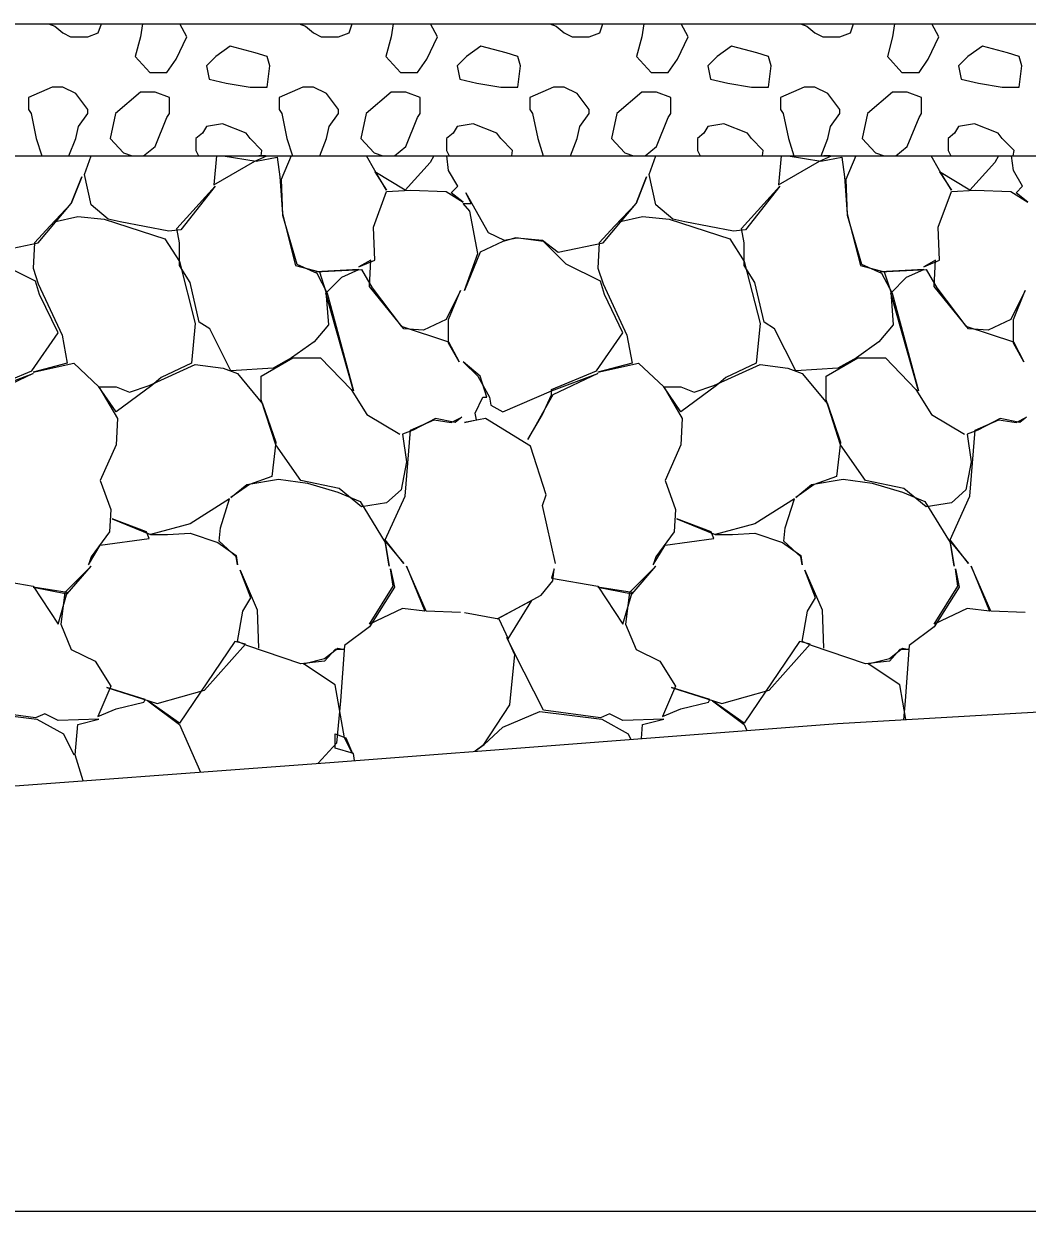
# Model space of a CAD drawing. Extents: x -26 to 4781, y -31 to 24738.
# Drawn here: x 2271.42 to 2279.03, y 8000 to 8009 of the extents above; entities that cross this region are included whole.
import ezdxf

# ---------------------------------------------------------------- set-up
doc = ezdxf.new("R2010")
doc.units = 0
for name, color, linetype in [('DESIGN - SHEET - Light Grid', 7, 'Continuous'), ('DESIGN - TRANSPORTATION - Proposed Layout Patterning', 7, 'Continuous'), ('GEOTECHNICAL – SCRATCH – Level 1', 7, 'Continuous'), ('SURVEY - GROUND - Top of Ground', 7, 'Continuous')]:
    doc.layers.add(name, color=color, linetype=linetype)

msp = doc.modelspace()

# ---------------------------------------------------------------- linework, layer by layer
at = {"layer": 'DESIGN - SHEET - Light Grid'}
msp.add_line((2000, 8000), (2300, 8000), dxfattribs=at)
at = {"layer": 'DESIGN - TRANSPORTATION - Proposed Layout Patterning'}
for p, q in [((2272.3226, 8009), (2272.3073, 8008.9006)), ((2274.2226, 8009), (2274.2073, 8008.9006)), ((2276.1226, 8009), (2276.1073, 8008.9006)), ((2278.0226, 8009), (2278.0073, 8008.9006)), ((2272.3073, 8008.4806), (2272.1173, 8008.3206)), ((2274.2073, 8008.4806), (2274.0173, 8008.3206)), ((2276.1073, 8008.4806), (2275.9173, 8008.3206)), ((2278.0073, 8008.4806), (2277.8173, 8008.3206)), ((2271.4573, 8008.3506), (2271.4773, 8008.3206)), ((2273.3573, 8008.3506), (2273.3773, 8008.3206)), ((2275.2573, 8008.3506), (2275.2773, 8008.3206)), ((2277.1573, 8008.3506), (2277.1773, 8008.3206))]:
    msp.add_line(p, q, dxfattribs=at)
for points in [[(2271.6088, 8009), (2271.6573, 8008.9806), (2271.7173, 8008.9306)], [(2271.7173, 8008.9306), (2271.7773, 8008.9006), (2271.9073, 8008.9006), (2271.9873, 8008.9306), (2272.0104, 8009)], [(2272.3073, 8008.9006), (2272.2673, 8008.7506), (2272.3773, 8008.6306), (2272.5073, 8008.6306), (2272.5773, 8008.7306), (2272.6573, 8008.9006), (2272.6042, 8009)], [(2273.5088, 8009), (2273.5573, 8008.9806), (2273.6173, 8008.9306)], [(2273.6173, 8008.9306), (2273.6773, 8008.9006), (2273.8073, 8008.9006), (2273.8873, 8008.9306), (2273.9104, 8009)], [(2274.2073, 8008.9006), (2274.1673, 8008.7506), (2274.2773, 8008.6306), (2274.4073, 8008.6306), (2274.4773, 8008.7306), (2274.5573, 8008.9006), (2274.5042, 8009)], [(2275.4088, 8009), (2275.4573, 8008.9806), (2275.5173, 8008.9306)], [(2275.5173, 8008.9306), (2275.5773, 8008.9006), (2275.7073, 8008.9006), (2275.7873, 8008.9306), (2275.8104, 8009)], [(2276.1073, 8008.9006), (2276.0673, 8008.7506), (2276.1773, 8008.6306), (2276.3073, 8008.6306), (2276.3773, 8008.7306), (2276.4573, 8008.9006), (2276.4042, 8009)], [(2277.3088, 8009), (2277.3573, 8008.9806), (2277.4173, 8008.9306)], [(2277.4173, 8008.9306), (2277.4773, 8008.9006), (2277.6073, 8008.9006), (2277.6873, 8008.9306), (2277.7104, 8009)], [(2278.0073, 8008.9006), (2277.9673, 8008.7506), (2278.0773, 8008.6306), (2278.2073, 8008.6306), (2278.2773, 8008.7306), (2278.3573, 8008.9006), (2278.3042, 8009)], [(2273.2673, 8008.7506), (2273.1773, 8008.7806), (2272.9873, 8008.8306), (2272.8773, 8008.7506), (2272.8073, 8008.6806), (2272.8273, 8008.5806), (2272.9573, 8008.5506), (2273.1373, 8008.5206), (2273.2673, 8008.5206), (2273.2873, 8008.6806), (2273.2673, 8008.7506)], [(2275.1673, 8008.7506), (2275.0773, 8008.7806), (2274.8873, 8008.8306), (2274.7773, 8008.7506), (2274.7073, 8008.6806), (2274.7273, 8008.5806), (2274.8573, 8008.5506), (2275.0373, 8008.5206), (2275.1673, 8008.5206), (2275.1873, 8008.6806), (2275.1673, 8008.7506)], [(2277.0673, 8008.7506), (2276.9773, 8008.7806), (2276.7873, 8008.8306), (2276.6773, 8008.7506), (2276.6073, 8008.6806), (2276.6273, 8008.5806), (2276.7573, 8008.5506), (2276.9373, 8008.5206), (2277.0673, 8008.5206), (2277.0873, 8008.6806), (2277.0673, 8008.7506)], [(2278.9673, 8008.7506), (2278.8773, 8008.7806), (2278.6873, 8008.8306), (2278.5773, 8008.7506), (2278.5073, 8008.6806), (2278.5273, 8008.5806), (2278.6573, 8008.5506), (2278.8373, 8008.5206), (2278.9673, 8008.5206), (2278.9873, 8008.6806), (2278.9673, 8008.7506)], [(2271.7173, 8008.5206), (2271.6573, 8008.5206), (2271.6373, 8008.5206), (2271.4573, 8008.4406), (2271.4573, 8008.3506)], [(2271.9073, 8008.3206), (2271.9073, 8008.3506), (2271.8173, 8008.4706), (2271.7173, 8008.5206)], [(2272.5273, 8008.3206), (2272.5273, 8008.4406), (2272.4173, 8008.4806), (2272.3073, 8008.4806)], [(2273.6173, 8008.5206), (2273.5573, 8008.5206), (2273.5373, 8008.5206), (2273.3573, 8008.4406), (2273.3573, 8008.3506)], [(2273.8073, 8008.3206), (2273.8073, 8008.3506), (2273.7173, 8008.4706), (2273.6173, 8008.5206)], [(2274.4273, 8008.3206), (2274.4273, 8008.4406), (2274.3173, 8008.4806), (2274.2073, 8008.4806)], [(2275.5173, 8008.5206), (2275.4573, 8008.5206), (2275.4373, 8008.5206), (2275.2573, 8008.4406), (2275.2573, 8008.3506)], [(2275.7073, 8008.3206), (2275.7073, 8008.3506), (2275.6173, 8008.4706), (2275.5173, 8008.5206)], [(2276.3273, 8008.3206), (2276.3273, 8008.4406), (2276.2173, 8008.4806), (2276.1073, 8008.4806)], [(2277.4173, 8008.5206), (2277.3573, 8008.5206), (2277.3373, 8008.5206), (2277.1573, 8008.4406), (2277.1573, 8008.3506)], [(2277.6073, 8008.3206), (2277.6073, 8008.3506), (2277.5173, 8008.4706), (2277.4173, 8008.5206)], [(2278.2273, 8008.3206), (2278.2273, 8008.4406), (2278.1173, 8008.4806), (2278.0073, 8008.4806)], [(2271.4773, 8008.3206), (2271.5173, 8008.1306), (2271.5585, 8008)], [(2271.765, 8008), (2271.8173, 8008.1306), (2271.8373, 8008.2206), (2271.9073, 8008.3206)], [(2272.1173, 8008.3206), (2272.0773, 8008.1306), (2272.1773, 8008.0206), (2272.2442, 8008)], [(2272.331, 8008), (2272.4173, 8008.0706), (2272.5073, 8008.2906), (2272.5273, 8008.3206)], [(2273.3773, 8008.3206), (2273.4173, 8008.1306), (2273.4585, 8008)], [(2273.665, 8008), (2273.7173, 8008.1306), (2273.7373, 8008.2206), (2273.8073, 8008.3206)], [(2274.0173, 8008.3206), (2273.9773, 8008.1306), (2274.0773, 8008.0206), (2274.1442, 8008)], [(2274.231, 8008), (2274.3173, 8008.0706), (2274.4073, 8008.2906), (2274.4273, 8008.3206)], [(2275.2773, 8008.3206), (2275.3173, 8008.1306), (2275.3585, 8008)], [(2275.565, 8008), (2275.6173, 8008.1306), (2275.6373, 8008.2206), (2275.7073, 8008.3206)], [(2275.9173, 8008.3206), (2275.8773, 8008.1306), (2275.9773, 8008.0206), (2276.0442, 8008)], [(2276.131, 8008), (2276.2173, 8008.0706), (2276.3073, 8008.2906), (2276.3273, 8008.3206)], [(2277.1773, 8008.3206), (2277.2173, 8008.1306), (2277.2585, 8008)], [(2277.465, 8008), (2277.5173, 8008.1306), (2277.5373, 8008.2206), (2277.6073, 8008.3206)], [(2277.8173, 8008.3206), (2277.7773, 8008.1306), (2277.8773, 8008.0206), (2277.9442, 8008)], [(2278.031, 8008), (2278.1173, 8008.0706), (2278.2073, 8008.2906), (2278.2273, 8008.3206)], [(2273.1073, 8008.1706), (2272.9273, 8008.2406), (2272.8073, 8008.2206), (2272.7773, 8008.1706), (2272.7273, 8008.1306), (2272.7273, 8008.0406), (2272.7476, 8008)], [(2275.0073, 8008.1706), (2274.8273, 8008.2406), (2274.7073, 8008.2206), (2274.6773, 8008.1706), (2274.6273, 8008.1306), (2274.6273, 8008.0406), (2274.6476, 8008)], [(2276.9073, 8008.1706), (2276.7273, 8008.2406), (2276.6073, 8008.2206), (2276.5773, 8008.1706), (2276.5273, 8008.1306), (2276.5273, 8008.0406), (2276.5476, 8008)], [(2278.8073, 8008.1706), (2278.6273, 8008.2406), (2278.5073, 8008.2206), (2278.4773, 8008.1706), (2278.4273, 8008.1306), (2278.4273, 8008.0406), (2278.4476, 8008)], [(2273.2218, 8008), (2273.2273, 8008.0406), (2273.1373, 8008.1306), (2273.1073, 8008.1706)], [(2275.1218, 8008), (2275.1273, 8008.0406), (2275.0373, 8008.1306), (2275.0073, 8008.1706)], [(2277.0218, 8008), (2277.0273, 8008.0406), (2276.9373, 8008.1306), (2276.9073, 8008.1706)], [(2278.9218, 8008), (2278.9273, 8008.0406), (2278.8373, 8008.1306), (2278.8073, 8008.1706)], [(2272.9348, 8008), (2273.1825, 8007.9587), (2273.3425, 8007.9887), (2273.3625, 8007.8387), (2273.3825, 8007.5587), (2273.4825, 8007.1687), (2273.6625, 8007.1187), (2273.7125, 8006.9687), (2273.7325, 8006.7187), (2273.6225, 8006.5887), (2273.4525, 8006.4687), (2273.3125, 8006.3887), (2272.9925, 8006.3687), (2272.8325, 8006.6887), (2272.7525, 8006.7387), (2272.6825, 8007.0387), (2272.6025, 8007.1687), (2272.6025, 8007.3387), (2272.5825, 8007.4487), (2272.8725, 8007.7687), (2272.6125, 8007.4387), (2272.5225, 8007.4287), (2272.1525, 8007.4987), (2272.0625, 8007.5187), (2271.9325, 8007.6287), (2271.8825, 8007.8587), (2271.9325, 8007.9987), (2271.9321, 8008)], [(2272.8819, 8008), (2272.8825, 8007.9987), (2272.8625, 8007.7787), (2273.1725, 8007.9587), (2273.2633, 8008)], [(2273.2547, 8008), (2273.2525, 8007.9987), (2273.2051, 8008)], [(2273.448, 8008), (2273.3725, 8007.8187), (2273.3825, 8007.5487), (2273.4925, 8007.1787), (2273.6425, 8007.1087), (2273.7225, 8006.9587), (2273.9225, 8006.2187), (2273.7125, 8006.9587), (2273.8325, 8007.0787), (2273.9625, 8007.1387), (2273.6325, 8007.1187), (2273.9825, 8007.1387), (2274.0625, 8006.9987), (2274.2825, 8006.7087), (2274.6425, 8006.5887), (2274.7225, 8006.4387), (2274.6425, 8006.5787), (2274.6425, 8006.7587), (2274.7325, 8006.9787), (2274.6225, 8006.7587), (2274.4525, 8006.6787), (2274.3025, 8006.6887), (2274.0425, 8007.0087), (2274.0525, 8007.2087), (2273.9625, 8007.1587), (2274.0825, 8007.2087), (2274.0725, 8007.4587), (2274.1725, 8007.7287), (2274.3525, 8007.7387), (2274.6225, 8007.7287), (2274.7525, 8007.6487), (2274.6625, 8007.7187), (2274.7125, 8007.7687), (2274.6425, 8007.8887), (2274.628, 8008)], [(2274.5298, 8008), (2274.5025, 8007.9487), (2274.3125, 8007.7387), (2274.0825, 8007.8787), (2274.1725, 8007.7387), (2274.0825, 8007.8887), (2274.0196, 8008)], [(2277.2148, 8008), (2277.4625, 8007.9587), (2277.6225, 8007.9887), (2277.6425, 8007.8387), (2277.6625, 8007.5587), (2277.7625, 8007.1687), (2277.9425, 8007.1187), (2277.9925, 8006.9687), (2278.0125, 8006.7187), (2277.9025, 8006.5887), (2277.7325, 8006.4687), (2277.5925, 8006.3887), (2277.2725, 8006.3687), (2277.1125, 8006.6887), (2277.0325, 8006.7387), (2276.9625, 8007.0387), (2276.8825, 8007.1687), (2276.8825, 8007.3387), (2276.8625, 8007.4487), (2277.1525, 8007.7687), (2276.8925, 8007.4387), (2276.8025, 8007.4287), (2276.4325, 8007.4987), (2276.3425, 8007.5187), (2276.2125, 8007.6287), (2276.1625, 8007.8587), (2276.2125, 8007.9987), (2276.2121, 8008)], [(2277.1619, 8008), (2277.1625, 8007.9987), (2277.1425, 8007.7787), (2277.4525, 8007.9587), (2277.5433, 8008)], [(2277.5347, 8008), (2277.5325, 8007.9987), (2277.4851, 8008)], [(2277.728, 8008), (2277.6525, 8007.8187), (2277.6625, 8007.5487), (2277.7725, 8007.1787), (2277.9225, 8007.1087), (2278.0025, 8006.9587), (2278.2025, 8006.2187), (2277.9925, 8006.9587), (2278.1125, 8007.0787), (2278.2425, 8007.1387), (2277.9125, 8007.1187), (2278.2625, 8007.1387), (2278.3425, 8006.9987), (2278.5625, 8006.7087), (2278.9225, 8006.5887), (2279.0025, 8006.4387), (2278.9225, 8006.5787), (2278.9225, 8006.7587), (2279.0125, 8006.9787), (2278.9025, 8006.7587), (2278.7325, 8006.6787), (2278.5825, 8006.6887), (2278.3225, 8007.0087), (2278.3325, 8007.2087), (2278.2425, 8007.1587), (2278.3625, 8007.2087), (2278.3525, 8007.4587), (2278.4525, 8007.7287), (2278.6325, 8007.7387), (2278.9025, 8007.7287), (2279.0325, 8007.6487), (2278.9425, 8007.7187), (2278.9925, 8007.7687), (2278.9225, 8007.8887), (2278.908, 8008)], [(2278.8098, 8008), (2278.7825, 8007.9487), (2278.5925, 8007.7387), (2278.3625, 8007.8787), (2278.4525, 8007.7387), (2278.3625, 8007.8887), (2278.2996, 8008)], [(2271.1925, 8007.2687), (2271.5325, 8007.3387), (2271.7825, 8007.6387), (2271.8625, 8007.8387), (2271.7825, 8007.6387), (2271.6225, 8007.4687), (2271.5025, 8007.3387), (2271.4925, 8007.1487), (2271.5325, 8007.0287), (2271.7125, 8006.6387), (2271.7525, 8006.4287), (2271.4925, 8006.3587), (2271.8025, 8006.4287), (2271.9925, 8006.2487), (2272.1325, 8006.0087), (2272.1225, 8005.8087), (2272.0025, 8005.5387), (2272.0825, 8005.3187), (2272.0725, 8005.1487), (2271.9325, 8004.9587), (2271.9125, 8004.8987), (2272.0025, 8005.0487), (2272.3725, 8005.0987), (2272.3525, 8005.1487), (2272.0925, 8005.2487), (2272.3825, 8005.1287), (2272.5125, 8005.1287), (2272.6825, 8005.1387), (2272.8925, 8005.0687), (2273.0325, 8004.9687), (2273.0425, 8004.8987), (2273.0325, 8004.9587), (2272.9025, 8005.0787), (2272.9125, 8005.1787), (2272.9825, 8005.3987), (2272.6825, 8005.2087), (2272.3825, 8005.1287)], [(2275.4525, 8004.9087), (2275.3525, 8005.3487), (2275.3825, 8005.4287), (2275.2625, 8005.7987), (2274.9225, 8006.0087), (2274.7625, 8005.9787), (2274.8525, 8005.9987), (2274.8425, 8006.0487), (2274.9025, 8006.1687), (2274.9325, 8006.1687), (2274.8825, 8006.3287), (2274.7525, 8006.4387), (2274.8625, 8006.3287), (2274.9525, 8006.1687), (2274.9625, 8006.1087), (2275.0525, 8006.0587), (2275.4225, 8006.2187), (2275.7725, 8006.3487), (2275.4325, 8006.1887), (2275.3525, 8006.0487), (2275.2425, 8005.8487), (2275.3525, 8006.0387), (2275.4225, 8006.1887), (2275.4225, 8006.2287), (2275.7625, 8006.3687), (2275.9625, 8006.6587), (2275.8225, 8006.9487), (2275.7925, 8007.0487), (2275.5325, 8007.1787), (2275.4525, 8007.2587), (2275.3625, 8007.3487), (2275.1525, 8007.3787), (2275.0525, 8007.3487), (2274.8825, 8007.2687), (2274.7625, 8006.9787), (2274.8625, 8007.2587), (2274.8025, 8007.5787), (2274.7525, 8007.6387), (2274.8125, 8007.6387), (2274.7725, 8007.7187), (2274.9425, 8007.4187), (2275.0625, 8007.3587), (2275.1625, 8007.3787), (2275.3525, 8007.3587), (2275.4725, 8007.2687), (2275.8125, 8007.3387), (2276.0625, 8007.6387), (2276.1425, 8007.8387), (2276.0625, 8007.6387), (2275.9025, 8007.4687), (2275.7825, 8007.3387), (2275.7725, 8007.1487), (2275.8125, 8007.0287), (2275.9925, 8006.6387), (2276.0325, 8006.4287), (2275.7725, 8006.3587), (2276.0825, 8006.4287), (2276.2725, 8006.2487), (2276.4125, 8006.0087), (2276.4025, 8005.8087), (2276.2825, 8005.5387), (2276.3625, 8005.3187), (2276.3525, 8005.1487), (2276.2125, 8004.9587), (2276.1925, 8004.8987), (2276.2825, 8005.0487), (2276.6525, 8005.0987), (2276.6325, 8005.1487), (2276.3725, 8005.2487), (2276.6625, 8005.1287), (2276.7925, 8005.1287), (2276.9625, 8005.1387), (2277.1725, 8005.0687), (2277.3125, 8004.9687), (2277.3225, 8004.8987), (2277.3125, 8004.9587), (2277.1825, 8005.0787), (2277.1925, 8005.1787), (2277.2625, 8005.3987), (2276.9625, 8005.2087), (2276.6625, 8005.1287)], [(2271.6525, 8007.4987), (2271.8325, 8007.5387), (2272.0325, 8007.5187), (2272.4925, 8007.3687), (2272.6025, 8007.1987), (2272.7225, 8006.7287), (2272.6925, 8006.4287), (2272.4625, 8006.3187), (2272.3925, 8006.2587), (2272.1225, 8006.0587), (2271.9925, 8006.2487), (2272.1225, 8006.2487), (2272.2225, 8006.2087), (2272.3725, 8006.2587), (2272.7225, 8006.4187), (2272.9325, 8006.3887), (2273.0425, 8006.3487), (2273.2325, 8006.1187), (2273.3325, 8005.8287), (2273.3025, 8005.5687), (2273.1325, 8005.5087), (2272.9925, 8005.4087), (2273.1125, 8005.5087), (2273.3525, 8005.5487), (2273.5725, 8005.5187), (2273.8025, 8005.4487), (2273.9725, 8005.3787), (2274.1625, 8005.0687), (2274.1925, 8004.8887), (2274.1625, 8005.0787), (2274.3025, 8004.9087), (2274.1625, 8005.0887), (2274.3125, 8005.4187), (2274.3525, 8005.9187), (2274.5325, 8005.9987), (2274.6625, 8005.9787), (2274.7425, 8006.0187), (2274.6925, 8005.9787), (2274.5425, 8006.0087), (2274.3725, 8005.9187), (2274.2925, 8005.8887), (2274.3225, 8005.6787), (2274.2825, 8005.4687), (2274.1725, 8005.3687), (2273.9825, 8005.3387), (2273.8125, 8005.4787), (2273.5225, 8005.5387), (2273.3325, 8005.8087), (2273.2225, 8006.1487), (2273.2225, 8006.3287), (2273.4625, 8006.4687), (2273.6725, 8006.4687), (2273.9025, 8006.2287), (2274.0225, 8006.0387), (2274.2725, 8005.8887)], [(2275.9325, 8007.4987), (2276.1125, 8007.5387), (2276.3125, 8007.5187), (2276.7725, 8007.3687), (2276.8825, 8007.1987), (2277.0025, 8006.7287), (2276.9725, 8006.4287), (2276.7425, 8006.3187), (2276.6725, 8006.2587), (2276.4025, 8006.0587), (2276.2725, 8006.2487), (2276.4025, 8006.2487), (2276.5025, 8006.2087), (2276.6525, 8006.2587), (2277.0025, 8006.4187), (2277.2125, 8006.3887), (2277.3225, 8006.3487), (2277.5125, 8006.1187), (2277.6125, 8005.8287), (2277.5825, 8005.5687), (2277.4125, 8005.5087), (2277.2725, 8005.4087), (2277.3925, 8005.5087), (2277.6325, 8005.5487), (2277.8525, 8005.5187), (2278.0825, 8005.4487), (2278.2525, 8005.3787), (2278.4425, 8005.0687), (2278.4725, 8004.8887), (2278.4425, 8005.0787), (2278.5825, 8004.9087), (2278.4425, 8005.0887), (2278.5925, 8005.4187), (2278.6325, 8005.9187), (2278.8125, 8005.9987), (2278.9425, 8005.9787), (2279.0225, 8006.0187), (2278.9725, 8005.9787), (2278.8225, 8006.0087), (2278.6525, 8005.9187), (2278.5725, 8005.8887), (2278.6025, 8005.6787), (2278.5625, 8005.4687), (2278.4525, 8005.3687), (2278.2625, 8005.3387), (2278.0925, 8005.4787), (2277.8025, 8005.5387), (2277.6125, 8005.8087), (2277.5025, 8006.1487), (2277.5025, 8006.3287), (2277.7425, 8006.4687), (2277.9525, 8006.4687), (2278.1825, 8006.2287), (2278.3025, 8006.0387), (2278.5525, 8005.8887)], [(2271.1425, 8006.2287), (2271.4825, 8006.3687), (2271.6825, 8006.6587), (2271.5425, 8006.9487), (2271.5125, 8007.0487), (2271.2525, 8007.1787)], [(2271.1425, 8006.2187), (2271.4925, 8006.3487), (2271.1525, 8006.1887)], [(2271.1425, 8004.7987), (2271.4925, 8004.7387), (2271.6825, 8004.4487), (2271.7525, 8004.6887), (2271.4925, 8004.7287), (2271.7525, 8004.6787), (2271.9325, 8004.8887), (2271.7325, 8004.6887), (2271.7025, 8004.4487), (2271.7825, 8004.2587), (2271.9625, 8004.1687), (2272.0825, 8003.9787), (2271.9825, 8003.7487), (2272.1225, 8003.8087), (2272.3325, 8003.8587), (2272.3425, 8003.8787), (2272.0525, 8003.9687), (2272.4325, 8003.8487), (2272.7925, 8003.9487), (2273.1025, 8004.2987), (2273.0225, 8004.3187), (2272.6025, 8003.6987), (2272.3625, 8003.8687), (2272.6025, 8003.6887), (2272.7624, 8003.329)], [(2274.7325, 8004.5387), (2274.4725, 8004.5487), (2274.3225, 8004.8887), (2274.4625, 8004.5487), (2274.2925, 8004.5687), (2274.0425, 8004.4487), (2274.2225, 8004.7387), (2274.2025, 8004.8687), (2274.2325, 8004.7287), (2274.0425, 8004.4287), (2273.8525, 8004.2887), (2273.8225, 8003.8687), (2273.7925, 8003.5487), (2273.6545, 8003.3954)], [(2274.7625, 8004.5387), (2275.0225, 8004.4887), (2275.0925, 8004.3387), (2275.2725, 8004.6287), (2275.0125, 8004.4887), (2275.3425, 8004.6687), (2275.4325, 8004.7787), (2275.4425, 8004.8687), (2275.4225, 8004.7987), (2275.7725, 8004.7387), (2275.9625, 8004.4487), (2276.0325, 8004.6887), (2275.7725, 8004.7287), (2276.0325, 8004.6787), (2276.2125, 8004.8887), (2276.0125, 8004.6887), (2275.9825, 8004.4487), (2276.0625, 8004.2587), (2276.2425, 8004.1687), (2276.3625, 8003.9787), (2276.2625, 8003.7487), (2276.4025, 8003.8087), (2276.6125, 8003.8587), (2276.6225, 8003.8787), (2276.3325, 8003.9687), (2276.7125, 8003.8487), (2277.0725, 8003.9487), (2277.3825, 8004.2987), (2277.3025, 8004.3187), (2276.8825, 8003.6987), (2276.6425, 8003.8687), (2276.8825, 8003.6887), (2276.9026, 8003.6434)], [(2279.0125, 8004.5387), (2278.7525, 8004.5487), (2278.6025, 8004.8887), (2278.7425, 8004.5487), (2278.5725, 8004.5687), (2278.3225, 8004.4487), (2278.5025, 8004.7387), (2278.4825, 8004.8687), (2278.5125, 8004.7287), (2278.3225, 8004.4287), (2278.1325, 8004.2887), (2278.1025, 8003.8687), (2278.089, 8003.7248)], [(2273.9281, 8003.416), (2273.9225, 8003.4687), (2273.7825, 8003.5087), (2273.7825, 8003.6187), (2273.8625, 8003.5887), (2273.9125, 8003.4687), (2273.8525, 8003.5887), (2273.7825, 8003.9887), (2273.5425, 8004.1487), (2273.7025, 8004.1887), (2273.8025, 8004.2687), (2273.8525, 8004.2587), (2273.7825, 8004.2587), (2273.7025, 8004.1687), (2273.5225, 8004.1487), (2273.1125, 8004.2887), (2273.0425, 8004.3187), (2273.0825, 8004.5487), (2273.1425, 8004.6487), (2273.0625, 8004.8587), (2273.1925, 8004.5587), (2273.2025, 8004.2687)], [(2278.1085, 8003.726), (2278.0625, 8003.9887), (2277.8225, 8004.1487), (2277.9825, 8004.1887), (2278.0825, 8004.2687), (2278.1325, 8004.2587), (2278.0625, 8004.2587), (2277.9825, 8004.1687), (2277.8025, 8004.1487), (2277.3925, 8004.2887), (2277.3225, 8004.3187), (2277.3625, 8004.5487), (2277.4225, 8004.6487), (2277.3425, 8004.8587), (2277.4725, 8004.5587), (2277.4825, 8004.2687)], [(2271.8728, 8003.2628), (2271.8125, 8003.4587), (2271.8325, 8003.6887), (2271.9925, 8003.7287), (2271.6825, 8003.7187), (2271.5825, 8003.7687), (2271.5125, 8003.7387), (2271.0825, 8003.7987), (2270.8625, 8004.2287), (2270.8025, 8004.3487), (2270.8625, 8004.2187), (2270.8225, 8003.8387), (2270.6225, 8003.5287), (2270.4725, 8003.4187), (2270.6325, 8003.5387), (2270.7725, 8003.6687), (2271.0525, 8003.7887), (2271.5225, 8003.7287), (2271.7225, 8003.6187), (2271.8025, 8003.4587)], [(2276.1032, 8003.5823), (2276.1125, 8003.6887), (2276.2725, 8003.7287), (2275.9625, 8003.7187), (2275.8625, 8003.7687), (2275.7925, 8003.7387), (2275.3625, 8003.7987), (2275.1425, 8004.2287), (2275.0825, 8004.3487), (2275.1425, 8004.2187), (2275.1025, 8003.8387), (2274.9025, 8003.5287), (2274.8443, 8003.4861)], [(2274.8421, 8003.4859), (2274.9125, 8003.5387), (2275.0525, 8003.6687), (2275.3325, 8003.7887), (2275.8025, 8003.7287), (2276.0025, 8003.6187), (2276.0237, 8003.5762)]]:
    msp.add_lwpolyline(points, dxfattribs=at)
at = {"layer": 'GEOTECHNICAL – SCRATCH – Level 1'}
for p, q in [((2245.2557, 8009), (2327.7679, 8009)), ((2242.2557, 8008), (2321.5449, 8008))]:
    msp.add_line(p, q, dxfattribs=at)
at = {"layer": 'SURVEY - GROUND - Top of Ground'}
msp.add_lwpolyline([(2219.9239, 8000.9632), (2221.9758, 8001.0118), (2231.6697, 8001.1983), (2234.3097, 8001.2519), (2246.0221, 8001.7101), (2246.5796, 8001.7367), (2247.4312, 8001.7707), (2254.559, 8002.1447), (2258.8107, 8002.4099), (2260.8394, 8002.5855), (2262.5701, 8002.6746), (2267.7738, 8002.9579), (2273.7743, 8003.4043), (2277.5887, 8003.6959), (2282.868, 8004.0017)], dxfattribs=at)

doc.saveas('drawing.dxf')
